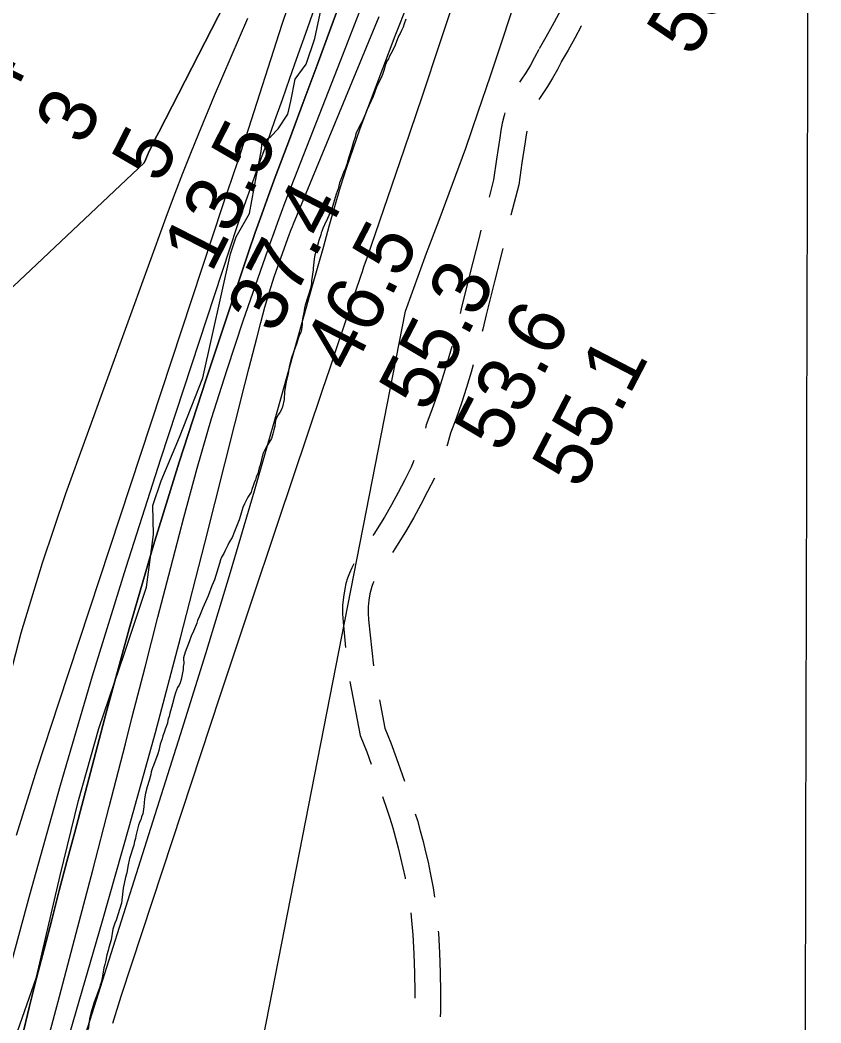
# Model space of a CAD drawing. Extents: x 3172231 to 3210228, y 940198 to 965780.
# Drawn here: x 3191248 to 3192184, y 956562 to 957733 of the extents above; entities that cross this region are included whole.
import ezdxf

# ---------------------------------------------------------------- set-up
doc = ezdxf.new("R2010")
doc.units = 0
for name, color, linetype in [('V-GRID-MAJR', 7, 'Continuous'), ('V-RIVR-EDGE', 7, 'Continuous'), ('V-RIVR-RANG', 7, 'Continuous'), ('V-ROAD-CNTR', 7, 'Continuous'), ('V-SITE-VEGE', 7, 'Continuous'), ('V-TOPO-DPTH', 7, 'Continuous'), ('V-TOPO-MAJR', 7, 'Continuous'), ('V-TOPO-MINR', 7, 'Continuous'), ('V-TOPO-WATR', 7, 'Continuous')]:
    doc.layers.add(name, color=color, linetype=linetype)

msp = doc.modelspace()

# ---------------------------------------------------------------- linework, layer by layer
at = {"layer": 'V-GRID-MAJR'}
msp.add_spline([(3192138.65, 945691.144), (3192153.634, 951750.897), (3192168.626, 957814.116), (3192183.618, 963877.385), (3192183.626, 963880.798)], degree=3, dxfattribs=at)
at = {"layer": 'V-RIVR-EDGE'}
msp.add_lwpolyline([(3191228.509, 956505), (3191267.032, 956614.879), (3191294.711, 956733.912), (3191316.226, 956821.23), (3191339.907, 956905.499), (3191370.117, 956993.229), (3191395.52, 957070.539), (3191403.93, 957131.808), (3191403.145, 957165.715), (3191412.779, 957194.38), (3191434.205, 957245.62), (3191461.325, 957314.666), (3191493.85, 957459.769), (3191500.419, 957479.313), (3191516.135, 957506.659), (3191524.069, 957550.977), (3191529.789, 957579.217), (3191530.685, 957589.647), (3191541.134, 957596.576), (3191549.415, 957605.684), (3191560.759, 957622.608), (3191564.274, 957637.813), (3191569.554, 957663.446), (3191582.203, 957681.237), (3191592.275, 957711.205), (3191604.586, 957767.683)], dxfattribs=at)
at = {"layer": 'V-ROAD-CNTR'}
for points in [[(3191881.209, 957747.688), (3191876.989, 957739.515), (3191869.689, 957725.943), (3191862.159, 957712.496), (3191854.343, 957699.068)], [(3191903.59, 957725.644), (3191903.529, 957725.527), (3191895.989, 957711.509), (3191888.213, 957697.62), (3191880.271, 957683.976)], [(3191853.894, 957698.236), (3191849.173, 957688.805), (3191844.201, 957679.86), (3191838.845, 957671.135), (3191832.964, 957662.419), (3191831.328, 957660.018)], [(3191880.72, 957684.808), (3191875.709, 957674.797), (3191870.109, 957664.72), (3191864.075, 957654.889), (3191857.794, 957645.583), (3191853.99, 957639.999)], [(3191814.268, 957624.075), (3191813.44, 957621.095), (3191811.399, 957612.343), (3191809.721, 957603.513), (3191808.467, 957594.984), (3191804.663, 957570.21), (3191801.202, 957546.164), (3191795.989, 957525.87)], [(3191840.121, 957602.794), (3191839.311, 957598.529), (3191838.133, 957590.524), (3191834.337, 957565.796), (3191830.664, 957540.278), (3191821.524, 957504.696), (3191821.516, 957504.665)], [(3191786.307, 957487.06), (3191783.848, 957477.037), (3191773.367, 957436.282), (3191763.313, 957395.256), (3191762.088, 957390.04)], [(3191811.942, 957465.829), (3191802.465, 957428.976), (3191792.485, 957388.258), (3191788.569, 957371.573), (3191787.859, 957368.776)], [(3191752.264, 957351.269), (3191750.873, 957346.157), (3191746.155, 957329.948), (3191740.859, 957312.337), (3191735.212, 957294.927), (3191729.193, 957277.646), (3191722.575, 957259.891), (3191721.461, 957256.176)], [(3191777.46, 957330.155), (3191774.923, 957321.436), (3191769.495, 957303.387), (3191763.648, 957285.363), (3191757.417, 957267.472), (3191751.029, 957250.333), (3191747.193, 957237.544), (3191746.375, 957235.145)], [(3191708.176, 957218.473), (3191704.748, 957210.418), (3191697.439, 957195.855), (3191689.72, 957181.112), (3191681.749, 957166.503), (3191673.613, 957152.178), (3191661.354, 957132.425), (3191660.293, 957130.797)], [(3191731.998, 957197.837), (3191731.984, 957197.804), (3191724.135, 957182.167), (3191716.178, 957166.968), (3191707.961, 957151.909), (3191699.411, 957136.854), (3191686.668, 957116.323), (3191683.023, 957110.73)], [(3191638.025, 957097.616), (3191635.491, 957092.824), (3191632.834, 957086.887), (3191630.575, 957080.794), (3191628.733, 957074.597), (3191627.317, 957068.381), (3191625.728, 957058.879), (3191624.85, 957049.131), (3191624.71, 957039.344), (3191625.294, 957029.859), (3191628.364, 956999.993)], [(3191661.369, 957077.207), (3191660.62, 957075.533), (3191659.049, 957071.296), (3191657.767, 957066.983), (3191656.761, 957062.569), (3191655.504, 957055.053), (3191654.83, 957047.569), (3191654.724, 957040.054), (3191655.2, 957032.315), (3191660.743, 956978.382)], [(3191633.105, 956960.299), (3191645.361, 956897.15), (3191653.034, 956877.966), (3191658.33, 956863.92)], [(3191667.793, 956939.031), (3191674.271, 956905.654), (3191681, 956888.83), (3191687.948, 956870.401), (3191694.523, 956851.833), (3191697.195, 956843.778)], [(3191671.441, 956826.134), (3191672.226, 956823.766), (3191676.193, 956812.22), (3191679.89, 956800.8), (3191683.384, 956789.314), (3191686.67, 956777.766), (3191689.749, 956766.162), (3191692.62, 956754.502), (3191695.282, 956742.804), (3191697.73, 956731.057), (3191697.968, 956729.809)], [(3191709.728, 956805.794), (3191712.164, 956797.786), (3191715.598, 956785.72), (3191718.815, 956773.596), (3191721.814, 956761.418), (3191724.596, 956749.192), (3191727.152, 956736.923), (3191730.466, 956719.52), (3191732.168, 956708.438)], [(3191704.322, 956690.331), (3191705.394, 956681.161), (3191706.753, 956664.35), (3191707.995, 956642.095), (3191708.817, 956619.772), (3191709.207, 956597.443), (3191709.195, 956590.504)], [(3191736.5, 956668.686), (3191736.685, 956666.394), (3191737.965, 956643.483), (3191738.807, 956620.586), (3191739.207, 956597.679), (3191739.168, 956574.661), (3191738.956, 956568.758)]]:
    msp.add_lwpolyline(points, dxfattribs=at)
at = {"layer": 'V-SITE-VEGE'}
for points in [[(3191698.808, 957733.73), (3191696.881, 957728.161), (3191695.375, 957724.374), (3191693.432, 957720.358), (3191692.142, 957717.018), (3191690.186, 957713.889), (3191686.104, 957703.198), (3191682.868, 957696.061), (3191679.614, 957690.257), (3191678.32, 957687.359), (3191676.579, 957684.676), (3191674.854, 957680.664), (3191672.946, 957673.766), (3191671.451, 957669.091), (3191669.945, 957665.083), (3191667.559, 957660.839), (3191664.541, 957654.151), (3191660.465, 957643.237), (3191652.908, 957626.738), (3191651.403, 957622.947), (3191647.088, 957613.361), (3191644.921, 957609.342), (3191640.382, 957599.752), (3191639.32, 957595.969), (3191637.394, 957590.402), (3191635.279, 957582.174), (3191630.583, 957567.481), (3191629.739, 957564.145), (3191628.023, 957559.467), (3191626.294, 957555.677), (3191624.144, 957550.329), (3191621.359, 957542.535), (3191619.452, 957535.416), (3191617.31, 957529.401), (3191612.204, 957512.046), (3191607.242, 957500.897), (3191603.568, 957493.313), (3191601.841, 957489.301), (3191600.559, 957485.516), (3191599.91, 957484.179), (3191599.275, 957481.731), (3191596.918, 957475.272), (3191595.234, 957467.934), (3191593.536, 957461.704), (3191592.467, 957458.587), (3191591.423, 957453.475), (3191590.444, 957443.041), (3191590.467, 957441.048), (3191588.634, 957427.943), (3191588.451, 957424.836), (3191587.415, 957419.059), (3191581.224, 957399.693), (3191580.376, 957396.578), (3191579.975, 957393.248), (3191578.095, 957383.913)], [(3191578.095, 957383.913), (3191577.691, 957380.581), (3191577.73, 957377.478), (3191576.923, 957371.037), (3191576.075, 957367.922), (3191574.128, 957364.129), (3191572.839, 957360.566), (3191572.639, 957359.011), (3191571.776, 957357.004), (3191570.924, 957354.112), (3191569.419, 957350.326), (3191565.135, 957338.3), (3191562.382, 957327.847), (3191561.153, 957319.624), (3191559.054, 957310.064), (3191556.978, 957298.73), (3191556.429, 957289.412), (3191554.536, 957280.964), (3191553.246, 957277.845), (3191551.294, 957274.271), (3191549.554, 957271.59), (3191546.957, 957266.458), (3191546.117, 957262.677), (3191545.511, 957258.014), (3191544.448, 957254.231), (3191543.399, 957249.341), (3191541.691, 957244), (3191535.613, 957233.725), (3191531.496, 957225.914), (3191528.551, 957213.017), (3191527.484, 957209.677), (3191526.639, 957206.341), (3191525.572, 957203.003), (3191523.847, 957198.989), (3191522.999, 957195.876), (3191521.492, 957192.312), (3191520.425, 957188.749), (3191518.707, 957184.515), (3191517.859, 957181.4), (3191514.16, 957175.59), (3191512.651, 957172.246), (3191510.267, 957167.781), (3191508.325, 957163.323), (3191505.335, 957154.195), (3191503.848, 957149.077), (3191498.694, 957135.488), (3191495.677, 957128.578), (3191492.419, 957122.996), (3191490.69, 957119.426), (3191487.438, 957113.399), (3191485.93, 957109.833), (3191483.325, 957105.366), (3191482.029, 957102.468), (3191480.976, 957098.02), (3191475.228, 957078.882), (3191472.209, 957071.97), (3191467.92, 957060.165), (3191461.445, 957046.118), (3191457.572, 957036.535), (3191455.415, 957031.63), (3191454.348, 957028.292), (3191449.83, 957017.151), (3191448.092, 957014.247), (3191445.528, 957006.454), (3191440.797, 956994.643), (3191439.107, 956987.973), (3191439.197, 956980.655), (3191438.765, 956979.765), (3191438.347, 956977.545), (3191438.388, 956974.217), (3191436.316, 956962.664), (3191435.032, 956958.877), (3191433.737, 956955.977), (3191431.996, 956953.296), (3191429.416, 956946.835), (3191428.353, 956943.273), (3191426.248, 956934.156), (3191424.748, 956929.924), (3191423.055, 956923.473), (3191422.217, 956919.474), (3191421.144, 956916.578), (3191420.087, 956912.353), (3191420.1, 956911.466), (3191417.523, 956904.56), (3191416.462, 956900.777), (3191414.957, 956896.989), (3191413.896, 956893.208), (3191411.754, 956887.195), (3191410.07, 956879.857), (3191408.79, 956875.849), (3191403.857, 956862.265), (3191402.565, 956859.363), (3191401.295, 956854.693), (3191400.664, 956851.582), (3191398.755, 956844.685), (3191396.41, 956837.119), (3191394.506, 956829.777), (3191393.478, 956823.334), (3191392.703, 956814.012), (3191391.258, 956805.57), (3191389.969, 956802.23)], [(3191389.969, 956802.23), (3191388.902, 956798.889), (3191387.387, 956795.987), (3191387.391, 956795.545), (3191386.32, 956792.647), (3191383.15, 956779.972), (3191382.746, 956776.861), (3191381.681, 956773.304), (3191380.843, 956769.3), (3191375.941, 956753.497), (3191373.837, 956744.159), (3191372.598, 956736.827), (3191371.107, 956731.93), (3191368.609, 956718.819), (3191367.183, 956708.601), (3191367.005, 956705.052), (3191366.389, 956701.273), (3191360.2, 956681.686), (3191358.692, 956678.121), (3191356.564, 956671), (3191354.5, 956658.556), (3191351.729, 956649.654), (3191350.883, 956646.317), (3191349.175, 956640.974), (3191347.725, 956632.754), (3191346.875, 956629.862), (3191346.038, 956626.081), (3191344.16, 956616.302), (3191343.545, 956612.302), (3191342.699, 956608.966), (3191341.628, 956605.851), (3191340.785, 956602.515), (3191334.131, 956584.693), (3191330.508, 956572.897), (3191329.258, 956566.452), (3191328.861, 956562.9), (3191327.419, 956553.791)]]:
    msp.add_lwpolyline(points, dxfattribs=at)
at = {"layer": 'V-TOPO-DPTH'}
for points in [[(3191641.025, 958051.863), (3191409.952, 957601.848), (3191407.688, 957597.394), (3191405.45, 957592.928), (3191403.248, 957588.444), (3191401.072, 957583.947), (3191398.946, 957579.426), (3191396.861, 957574.887), (3191394.839, 957570.32), (3191392.858, 957565.734), (3190508.634, 956731.702)], [(3191641.025, 958051.863), (3191409.952, 957601.848), (3191407.688, 957597.394), (3191405.45, 957592.928), (3191403.248, 957588.444), (3191401.072, 957583.947), (3191398.946, 957579.426), (3191396.861, 957574.887), (3191394.839, 957570.32), (3191392.858, 957565.734), (3190508.634, 956731.702)], [(3191243.667, 956780.933), (3191268.114, 956858.214), (3191293.104, 956935.326), (3191484.719, 957516.162), (3191486.631, 957521.875), (3191488.575, 957527.576), (3191490.569, 957533.26), (3191492.594, 957538.933), (3191494.624, 957544.605), (3191496.626, 957550.287), (3191498.585, 957555.983), (3191500.517, 957561.689), (3191501.712, 957565.261), (3191504.208, 957572.765), (3191506.685, 957580.275), (3191509.135, 957587.793), (3191511.567, 957595.318), (3191554.126, 957727.777), (3191572.067, 957780.788)], [(3191243.667, 956780.933), (3191268.114, 956858.214), (3191293.104, 956935.326), (3191484.719, 957516.162), (3191486.631, 957521.875), (3191488.575, 957527.576), (3191490.569, 957533.26), (3191492.594, 957538.933), (3191494.624, 957544.605), (3191496.626, 957550.287), (3191498.585, 957555.983), (3191500.517, 957561.689), (3191501.712, 957565.261), (3191504.208, 957572.765), (3191506.685, 957580.275), (3191509.135, 957587.793), (3191511.567, 957595.318), (3191554.126, 957727.777), (3191572.067, 957780.788)], [(3191627.149, 957766.987), (3191611.147, 957723.449), (3191595.073, 957679.938), (3191578.892, 957636.467), (3191562.64, 957593.022), (3191546.188, 957549.208), (3191538.223, 957527.648), (3191530.412, 957506.035), (3191522.832, 957484.339), (3191515.405, 957462.588), (3191465.288, 957313.22), (3191433.876, 957216.458), (3191403.741, 957119.313), (3191375.521, 957021.595), (3191348.578, 956923.495), (3191311.789, 956784.198), (3191302.81, 956750.117), (3191293.859, 956716.029), (3191284.949, 956681.93), (3191276.066, 956647.824), (3191267.314, 956613.685), (3191258.711, 956579.51), (3191250.329, 956545.279)]]:
    msp.add_lwpolyline(points, dxfattribs=at)
at = {"layer": 'V-TOPO-MAJR'}
msp.add_lwpolyline([(3191285.367, 956425.152), (3191435.531, 956898.523), (3191465.008, 956993.066), (3191493.858, 957087.795), (3191521.769, 957182.806), (3191549.053, 957278.005), (3191589.702, 957422.534), (3191596.196, 957445.607), (3191602.696, 957468.679), (3191609.204, 957491.748), (3191615.719, 957514.816), (3191622.511, 957537.793), (3191629.667, 957560.651), (3191637.37, 957583.331), (3191645.437, 957605.892), (3191657.258, 957637.739), (3191671.685, 957676.066), (3191686.346, 957714.303), (3191701.357, 957752.403)], dxfattribs=at)
at = {"layer": 'V-TOPO-MINR'}
for points in [[(3190508.634, 956731.702), (3191392.858, 957565.734), (3191394.839, 957570.32), (3191396.861, 957574.887), (3191398.946, 957579.426), (3191401.072, 957583.947), (3191403.248, 957588.444), (3191405.45, 957592.928), (3191407.688, 957597.394), (3191409.952, 957601.848), (3191641.025, 958051.863)], [(3191500.638, 956382.213), (3191698.228, 957392.631), (3191706.26, 957415.306), (3191714.538, 957437.892), (3191722.981, 957460.419), (3191737.706, 957499.067), (3191753.356, 957540.973), (3191768.636, 957583.01), (3191783.36, 957625.246), (3191797.712, 957667.613), (3191834.309, 957778.036)], [(3191192.084, 956463.592), (3191259.472, 956711.135), (3191295.387, 956839.129), (3191332.621, 956966.727), (3191371.835, 957093.73), (3191412.369, 957220.337), (3191493.393, 957466.803), (3191501.711, 957491.669), (3191510.202, 957516.474), (3191518.951, 957541.19), (3191527.872, 957565.846), (3191536.864, 957590.478), (3191545.776, 957615.138), (3191554.571, 957639.841), (3191563.286, 957664.571), (3191571.116, 957686.958), (3191583.647, 957722.918), (3191596.124, 957758.896)], [(3191250.329, 956545.279), (3191258.711, 956579.51), (3191267.314, 956613.685), (3191276.066, 956647.824), (3191284.949, 956681.93), (3191293.859, 956716.029), (3191302.81, 956750.117), (3191311.789, 956784.198), (3191348.578, 956923.495), (3191375.521, 957021.595), (3191403.741, 957119.313), (3191433.876, 957216.458), (3191465.288, 957313.22), (3191515.405, 957462.588), (3191522.832, 957484.339), (3191530.412, 957506.035), (3191538.223, 957527.648), (3191546.188, 957549.208), (3191562.64, 957593.022), (3191578.892, 957636.467), (3191595.073, 957679.938), (3191611.147, 957723.449), (3191627.149, 957766.987)], [(3191356.46, 956561.199), (3191366.053, 956592.669), (3191414.707, 956740.482), (3191448.238, 956842.047), (3191481.887, 956943.573), (3191515.715, 957045.039), (3191549.661, 957146.466), (3191601.76, 957301.674), (3191609.748, 957325.466), (3191617.736, 957349.259), (3191625.726, 957373.051), (3191633.717, 957396.842), (3191646.099, 957433.705), (3191647.904, 957439.063), (3191649.717, 957444.419), (3191651.54, 957449.772), (3191653.369, 957455.122), (3191696.938, 957582.117), (3191718.012, 957644.141), (3191738.842, 957706.247), (3191759.306, 957768.474)], [(3191261.727, 956471.978), (3191293.907, 956592.613), (3191313.442, 956666.293), (3191332.829, 956740.013), (3191351.993, 956813.79), (3191371.009, 956887.606), (3191379.014, 956918.877), (3191393.955, 956977.077), (3191408.947, 957035.263), (3191424.017, 957093.429), (3191439.139, 957151.582), (3191454.977, 957209.519), (3191471.719, 957267.183), (3191489.816, 957324.435), (3191508.815, 957381.414), (3191540.545, 957472.961), (3191544.698, 957484.719), (3191548.943, 957496.444), (3191553.325, 957508.118), (3191557.798, 957519.759), (3191597.883, 957622.26), (3191622.388, 957685.157), (3191646.789, 957748.094)], [(3191228.019, 956934.305), (3191249.176, 957017.071), (3191274.073, 957098.79), (3191301.461, 957179.811), (3191420.361, 957506.834), (3191429.085, 957530.314), (3191438.028, 957553.71), (3191447.299, 957576.977), (3191456.789, 957600.159), (3191475.321, 957644.54), (3191494.532, 957689.719), (3191514.131, 957734.726)], [(3191275.597, 956444.992), (3191344.228, 956680.86), (3191375.546, 956790.707), (3191406.067, 956900.77), (3191435.394, 957011.158), (3191463.924, 957121.762), (3191510.681, 957307.174), (3191515.249, 957325.23), (3191519.835, 957343.282), (3191524.447, 957361.328), (3191529.076, 957379.369), (3191533.976, 957397.326), (3191539.218, 957415.179), (3191544.972, 957432.872), (3191551.068, 957450.46), (3191562.433, 957481.783), (3191563.625, 957485.003), (3191564.845, 957488.213), (3191566.107, 957491.407), (3191567.396, 957494.589), (3191667.351, 957736.776)]]:
    msp.add_lwpolyline(points, dxfattribs=at)
at = {"layer": 'V-TOPO-WATR'}
msp.add_lwpolyline([(3191243.667, 956780.933), (3191268.114, 956858.214), (3191293.104, 956935.326), (3191484.719, 957516.162), (3191486.631, 957521.875), (3191488.575, 957527.576), (3191490.569, 957533.26), (3191492.594, 957538.933), (3191494.624, 957544.605), (3191496.626, 957550.287), (3191498.585, 957555.983), (3191500.517, 957561.689), (3191501.712, 957565.261), (3191504.208, 957572.765), (3191506.685, 957580.275), (3191509.135, 957587.793), (3191511.567, 957595.318), (3191554.126, 957727.777), (3191572.067, 957780.788)], dxfattribs=at)

# ---------------------------------------------------------------- texts
at = {"layer": 'V-RIVR-RANG'}
for s, rotation, p in [('53.6', 59.098326, (3192034.086, 957687.5)), ('4', 63.026389, (3191234.973, 957633.091)), ('3', 63.026389, (3191322.285, 957584.182)), ('5', 63.026389, (3191411.871, 957539.741)), ('13.5', 63.026389, (3191471.306, 957436.057)), ('37.4', 62.568326, (3191545.927, 957364.305)), ('46.5', 62.568326, (3191634.795, 957318.452)), ('55.3', 62.568326, (3191723.663, 957272.599)), ('53.6', 62.568326, (3191811.68, 957225.107)), ('55.1', 62.568326, (3191902.493, 957183))]:
    msp.add_text(s, height=67, rotation=rotation, dxfattribs=at).set_placement(p)

doc.saveas('drawing.dxf')
